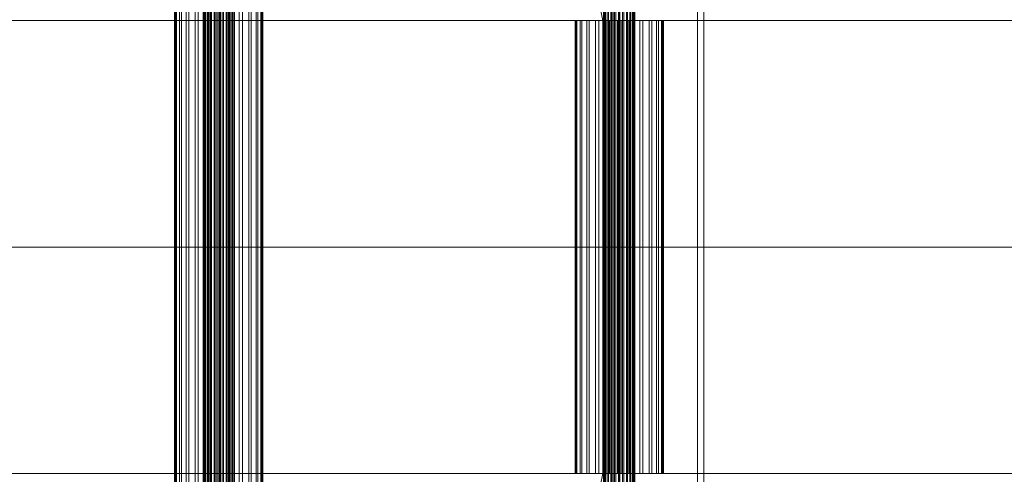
# Model space of a CAD drawing. Header units: millimetres. Extents: x -2233 to 61924, y -68080 to 6847.
# Tile 526 of 656: x 19782 to 20348, y -18130 to -17870. Entities that reach past the tile are written whole.
import ezdxf

# ---------------------------------------------------------------- set-up
doc = ezdxf.new("R2010")
doc.units = ezdxf.units.MM
doc.layers.add('superior_C02', color=7, linetype='Continuous', lineweight=0)

msp = doc.modelspace()

# ---------------------------------------------------------------- linework, layer by layer
at = {"layer": 'superior_C02'}
for p, q in [((19887.43, -18440), (19887.43, -17560)), ((19887.641, -18440), (19887.641, -17560)), ((19887.832, -18440), (19887.832, -17560)), ((19888.451, -18440), (19888.451, -17560)), ((19888.819, -18440), (19888.819, -17560)), ((19889.804, -18440), (19889.804, -17560)), ((19890.324, -18440), (19890.324, -17560)), ((19891.608, -18440), (19891.608, -17560)), ((19892.245, -18440), (19892.245, -17560)), ((19893.74, -18440), (19893.74, -17560)), ((19894.45, -18440), (19894.45, -17560)), ((19896.055, -18440), (19896.055, -17560)), ((19896.79, -18440), (19896.79, -17560)), ((19898.395, -18440), (19898.395, -17560)), ((19899.105, -18440), (19899.105, -17560)), ((19900.6, -18440), (19900.6, -17560)), ((19901.237, -18440), (19901.237, -17560)), ((19902.521, -18440), (19902.521, -17560)), ((19903.041, -18440), (19903.041, -17560)), ((19904.026, -18440), (19904.026, -17560)), ((19904.394, -18440), (19904.394, -17560)), ((19905.013, -17560), (19905.013, -18440)), ((19905.204, -18440), (19905.204, -17560)), ((19905.415, -18440), (19905.415, -17560)), ((20122.893, -17575), (20122.893, -18425)), ((20126.47, -18425), (20126.47, -17575)), ((20171.385, -18425), (20171.385, -17575)), ((20174.961, -17575), (20174.961, -18425)), ((19871.044, -18311.15), (19871.044, -17688.85)), ((19871.64, -18311.15), (19871.64, -17688.85)), ((19872.177, -18311.15), (19872.177, -17688.85)), ((19873.925, -18311.15), (19873.925, -17688.85)), ((19874.962, -18311.15), (19874.962, -17688.85)), ((19877.743, -18311.15), (19877.743, -17688.85)), ((19879.21, -18311.15), (19879.21, -17688.85)), ((19882.835, -18311.15), (19882.835, -17688.85)), ((19884.631, -18311.15), (19884.631, -17688.85)), ((19888.852, -18311.15), (19888.852, -17688.85)), ((19890.856, -18311.15), (19890.856, -17688.85)), ((19895.385, -18311.15), (19895.385, -17688.85)), ((19897.46, -18311.15), (19897.46, -17688.85)), ((19901.989, -18311.15), (19901.989, -17688.85)), ((19903.993, -18311.15), (19903.993, -17688.85)), ((19908.214, -18311.15), (19908.214, -17688.85)), ((19910.01, -18311.15), (19910.01, -17688.85)), ((19913.635, -18311.15), (19913.635, -17688.85)), ((19915.102, -18311.15), (19915.102, -17688.85)), ((19917.883, -18311.15), (19917.883, -17688.85)), ((19918.92, -18311.15), (19918.92, -17688.85)), ((19920.668, -17688.85), (19920.668, -18311.15)), ((19921.205, -18311.15), (19921.205, -17688.85)), ((19921.801, -18311.15), (19921.801, -17688.85)), ((20096.643, -17771.702), (20117.046, -17870)), ((20118.824, -17870), (20098.422, -17771.702)), ((20117.402, -18148), (20117.402, -17852)), ((20117.613, -18148), (20117.613, -17852)), ((20117.804, -18148), (20117.804, -17852)), ((20118.423, -18148), (20118.423, -17852)), ((20118.791, -18148), (20118.791, -17852)), ((20119.776, -18148), (20119.776, -17852)), ((20120.296, -18148), (20120.296, -17852)), ((20121.58, -18148), (20121.58, -17852)), ((20122.217, -18148), (20122.217, -17852)), ((20123.712, -18148), (20123.712, -17852)), ((20124.422, -18148), (20124.422, -17852)), ((20126.027, -18148), (20126.027, -17852)), ((20126.762, -18148), (20126.762, -17852)), ((20128.367, -18148), (20128.367, -17852)), ((20129.077, -18148), (20129.077, -17852)), ((20130.573, -18148), (20130.573, -17852)), ((20131.209, -18148), (20131.209, -17852)), ((20132.493, -18148), (20132.493, -17852)), ((20133.013, -18148), (20133.013, -17852)), ((20133.999, -18148), (20133.999, -17852)), ((20134.366, -18148), (20134.366, -17852)), ((20134.986, -17852), (20134.986, -18148)), ((20135.176, -18148), (20135.176, -17852)), ((20135.387, -18148), (20135.387, -17852)), ((19181.088, -17870), (20117.046, -17870)), ((20118.824, -17870), (19182.867, -17870)), ((20101.612, -17870), (20101.016, -17870)), ((20101.016, -17870), (20102.149, -17870)), ((20101.016, -18130), (20101.016, -17870)), ((20103.897, -17870), (20101.612, -17870)), ((20101.612, -18130), (20101.612, -17870)), ((20102.149, -17870), (20104.935, -17870)), ((20102.149, -18130), (20102.149, -17870)), ((20107.716, -17870), (20103.897, -17870)), ((20103.897, -18130), (20103.897, -17870)), ((20104.935, -17870), (20109.183, -17870)), ((20104.935, -18130), (20104.935, -17870)), ((20112.807, -17870), (20107.716, -17870)), ((20107.716, -18130), (20107.716, -17870)), ((20109.183, -17870), (20114.604, -17870)), ((20109.183, -18130), (20109.183, -17870)), ((20118.824, -17870), (20112.807, -17870)), ((20112.807, -18130), (20112.807, -17870)), ((20114.604, -17870), (20120.828, -17870)), ((20114.604, -18130), (20114.604, -17870)), ((20117.046, -17870), (20117.046, -18000)), ((20117.046, -17870), (21053.003, -17870)), ((20118.824, -18000), (20118.824, -17870)), ((21054.781, -17870), (20118.824, -17870)), ((20125.357, -17870), (20118.824, -17870)), ((20118.824, -18130), (20118.824, -17870)), ((20120.828, -17870), (20127.432, -17870)), ((20120.828, -18130), (20120.828, -17870)), ((20131.961, -17870), (20125.357, -17870)), ((20125.357, -18130), (20125.357, -17870)), ((20127.432, -17870), (20133.965, -17870)), ((20127.432, -18130), (20127.432, -17870)), ((20138.186, -17870), (20131.961, -17870)), ((20131.961, -18130), (20131.961, -17870)), ((20133.965, -17870), (20139.982, -17870)), ((20133.965, -18130), (20133.965, -17870)), ((20143.607, -17870), (20138.186, -17870)), ((20138.186, -18130), (20138.186, -17870)), ((20139.982, -17870), (20145.074, -17870)), ((20139.982, -18130), (20139.982, -17870)), ((20147.855, -17870), (20143.607, -17870)), ((20143.607, -18130), (20143.607, -17870)), ((20145.074, -17870), (20148.892, -17870)), ((20145.074, -18130), (20145.074, -17870)), ((20150.64, -17870), (20147.855, -17870)), ((20147.855, -18130), (20147.855, -17870)), ((20148.892, -17870), (20151.177, -17870)), ((20148.892, -18130), (20148.892, -17870)), ((20151.773, -17870), (20150.64, -17870)), ((20150.64, -17870), (20150.64, -18130)), ((20151.177, -17870), (20151.773, -17870)), ((20151.177, -18130), (20151.177, -17870)), ((20151.773, -18130), (20151.773, -17870)), ((19181.088, -18000), (20117.046, -18000)), ((20118.824, -18000), (19182.867, -18000)), ((20117.046, -18000), (20117.046, -18130)), ((20117.046, -18000), (21053.003, -18000)), ((20118.824, -18130), (20118.824, -18000)), ((21054.781, -18000), (20118.824, -18000)), ((19181.088, -18130), (20117.046, -18130)), ((20118.824, -18130), (19182.867, -18130)), ((20117.046, -18130), (20096.643, -18228.298)), ((20098.422, -18228.298), (20118.824, -18130)), ((20102.149, -18130), (20101.016, -18130)), ((20101.016, -18130), (20101.612, -18130)), ((20101.612, -18130), (20103.897, -18130)), ((20104.935, -18130), (20102.149, -18130)), ((20103.897, -18130), (20107.716, -18130)), ((20109.183, -18130), (20104.935, -18130)), ((20107.716, -18130), (20112.807, -18130)), ((20114.604, -18130), (20109.183, -18130)), ((20112.807, -18130), (20118.824, -18130)), ((20120.828, -18130), (20114.604, -18130)), ((20117.046, -18130), (21053.003, -18130)), ((21054.781, -18130), (20118.824, -18130)), ((20118.824, -18130), (20125.357, -18130)), ((20127.432, -18130), (20120.828, -18130)), ((20125.357, -18130), (20131.961, -18130)), ((20133.965, -18130), (20127.432, -18130)), ((20131.961, -18130), (20138.186, -18130)), ((20139.982, -18130), (20133.965, -18130)), ((20138.186, -18130), (20143.607, -18130)), ((20145.074, -18130), (20139.982, -18130)), ((20143.607, -18130), (20147.855, -18130)), ((20148.892, -18130), (20145.074, -18130)), ((20147.855, -18130), (20150.64, -18130)), ((20151.177, -18130), (20148.892, -18130)), ((20150.64, -18130), (20151.773, -18130)), ((20151.773, -18130), (20151.177, -18130))]:
    msp.add_line(p, q, dxfattribs=at)

doc.saveas('drawing.dxf')
